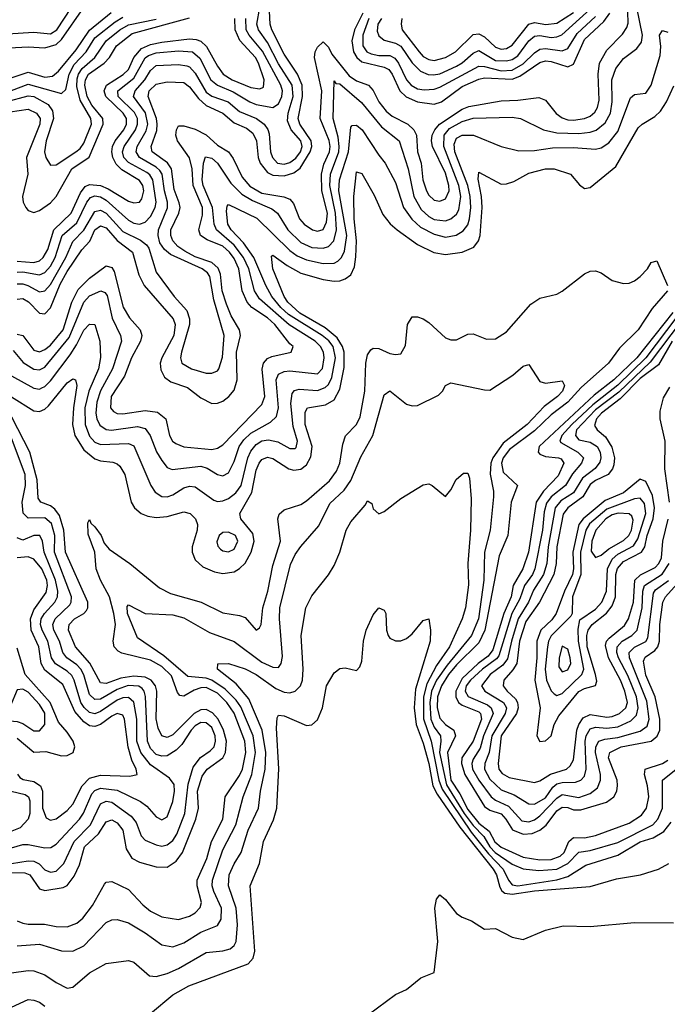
# Model space of a CAD drawing. Header units: inches. Extents: x 501365 to 657855, y 482276 to 547543.
# Tile 652 of 656: x 586939 to 589268, y 520744 to 524286. Entities that reach past the tile are written whole.
import ezdxf

# ---------------------------------------------------------------- set-up
doc = ezdxf.new("R2010")
doc.units = ezdxf.units.IN
doc.header["$MEASUREMENT"] = 0
doc.layers.add('A5582', color=7, linetype='Continuous')

msp = doc.modelspace()

# ---------------------------------------------------------------- linework, layer by layer
at = {"layer": 'A5582', "color": 5}
for points, elevation in [([(586930, 523280.8), (586950, 523283.4), (586970.8, 523270.9), (587010, 523229.7), (587030, 523227.2), (587050, 523249.6), (587085.2, 523334.8), (587110, 523380.3), (587162.5, 523457.5), (587191.4, 523488.6), (587210, 523530.1), (587230, 523544.8), (587250, 523537.1), (587290, 523491.5), (587344.3, 523450), (587367.9, 523367.9), (587386.8, 523330), (587491.4, 523210), (587497.8, 523190), (587492.9, 523150), (587450.4, 523070), (587444.8, 523050), (587446.7, 523026.7), (587459.4, 522999.4), (587482.6, 522982.6), (587542.6, 522962.6), (587590, 522925.2), (587630, 522905.7), (587650, 522906), (587670, 522913.7), (587691.3, 522930), (587710, 522953.2), (587720.7, 522990), (587718.9, 523090), (587732.8, 523150), (587729.3, 523170), (587700, 523220), (587682.5, 523262.5), (587667.8, 523310), (587661, 523370), (587652.5, 523392.5), (587630, 523412.3), (587570, 523433.3), (587532.8, 523452.8), (587507.3, 523470), (587489.5, 523490), (587482.3, 523510), (587482.3, 523530), (587511.1, 523590), (587515.8, 523610), (587513.1, 523626.9), (587495.1, 523675.1), (587485.3, 523750), (587470.8, 523770.8), (587415.5, 523810), (587412, 523830), (587432.1, 523887.9), (587434, 523910), (587431, 523931), (587400.9, 524010), (587405.4, 524030), (587430, 524054.6), (587470, 524062.2), (587530, 524060.1), (587550, 524044.5), (587582, 524002), (587610, 523977.6), (587669.2, 523950), (587710, 523914.7), (587755.3, 523895.3), (587777.6, 523877.6), (587791.2, 523850), (587797.1, 523790), (587803.9, 523770), (587830, 523736.2), (587850, 523726.3), (587890, 523724.5), (587924.6, 523735.4), (587948.1, 523751.9), (587984, 523810), (587989.3, 523830), (587986.8, 523850), (587946.8, 523910), (587940.4, 523930), (587956.6, 524010), (587955.5, 524050), (587938.7, 524090), (587890, 524161.5), (587845.4, 524250), (587840.3, 524270), (587834.4, 524390)], 2320), ([(586930, 523154.9), (586950.2, 523150.2), (586990, 523096.5), (587010, 523091.4), (587030, 523099.2), (587050, 523115.1), (587095.2, 523170), (587126.9, 523270), (587150, 523315.2), (587190, 523356.6), (587250, 523400.2), (587270, 523394.2), (587279.5, 523379.5), (587311.7, 523251.7), (587333.6, 523213.6), (587372.5, 523170), (587378.7, 523150), (587373.3, 523130), (587341.3, 523070), (587316.3, 523003.7), (587268.3, 522930), (587266.1, 522890), (587276.5, 522876.5), (587289.5, 522869.5), (587310, 522867.8), (587390, 522880), (587434.5, 522874.5), (587465.1, 522850), (587478.3, 522790), (587488.6, 522770), (587500.9, 522760.9), (587529.5, 522749.5), (587630, 522739.7), (587650, 522744.3), (587670, 522756.6), (587810, 522901.6), (587820.9, 522930), (587811.3, 523028.7), (587816.1, 523050), (587830, 523066.5), (587846, 523074), (587915.6, 523090), (587923.1, 523110), (587910, 523120.3), (587857.2, 523190), (587830, 523213.2), (587773.4, 523250), (587757.4, 523270), (587739.7, 523310), (587727.2, 523390), (587710, 523427.4), (587693.4, 523450), (587670, 523471.3), (587613.7, 523493.7), (587589.2, 523510), (587583.8, 523530), (587596.8, 523583.2), (587596.3, 523610), (587562.5, 523690), (587559.4, 523750), (587549.4, 523789.4), (587506.1, 523850), (587500.9, 523870), (587503, 523890), (587510, 523904.1), (587530, 523904.1), (587570, 523891.9), (587610, 523871.8), (587650, 523834.8), (587690.5, 523810), (587707.1, 523787.1), (587738.9, 523718.9), (587766.5, 523686.5), (587810, 523662), (587889.1, 523649.1), (587910, 523640.5), (587924.3, 523624.3), (587945.4, 523570), (587962.5, 523550), (587991.7, 523530), (588010, 523525.4), (588030, 523531.6), (588042.5, 523557.5), (588045.6, 523590), (588025.6, 523670), (588024.4, 523730), (588033.4, 523766.6), (588053, 523810), (588055.2, 523830), (588051.6, 523851.6), (588020.2, 523930), (588025.6, 524030), (587999.2, 524150), (588001.8, 524170), (588010, 524187.5), (588030, 524205.8), (588050, 524186.6), (588062.1, 524162.1), (588123.5, 524083.5), (588150, 524066.1), (588192.8, 524050), (588210, 524031), (588230, 523990), (588257.1, 523957.1), (588279, 523939), (588335, 523910), (588356, 523890), (588365.7, 523870), (588369.1, 523810), (588382.9, 523770), (588388.6, 523710), (588401.8, 523670), (588410, 523654.2), (588430, 523636.9), (588450, 523632.9), (588470, 523641.7), (588483.4, 523670), (588482.8, 523690), (588470, 523733.7), (588423.4, 523830), (588419.5, 523850), (588422, 523870), (588431.4, 523890), (588448.7, 523910), (588530, 523963.7), (588553.6, 523973.6), (588670, 523994.3), (588730, 523996.5), (588806.1, 524006.1), (588830, 523996.8), (588868.7, 523948.7), (588890, 523933), (588910, 523925.9), (588930, 523923.9), (588970, 523930.4), (588990, 523938.8), (589006.6, 523953.4), (589016.4, 523970), (589023.1, 523996.9), (589019.3, 524090), (589023.6, 524130), (589050, 524176.5), (589106.6, 524233.4), (589122.3, 524257.7), (589126.8, 524273.2), (589125.1, 524354.9)], 2280), ([(586810, 524180.1), (586970, 524188.7), (587030, 524184.5), (587070, 524196.9), (587090, 524214.2), (587169.9, 524329.9)], 2520), ([(586890.4, 524070.4), (586970, 524096.9), (587030, 524079.4), (587056.8, 524083.2), (587078.8, 524101.2), (587142, 524178), (587190, 524247.9), (587268.6, 524311.4)], 2480), ([(586895, 524235), (586990, 524240.6), (587050, 524235.1), (587072.8, 524250), (587125.1, 524330)], 2540), ([(586916.1, 523096.1), (586952.3, 523052.3), (586990, 523028.2), (587010, 523025.8), (587030, 523035.6), (587116.8, 523143.2), (587170.2, 523270), (587190, 523292.5), (587230.9, 523310.9), (587245.1, 523305.1), (587253.9, 523293.9), (587271.7, 523211.7), (587302, 523150), (587305.5, 523130), (587273.4, 523030), (587230, 522951.3), (587216.6, 522910), (587212.8, 522870), (587216.3, 522850), (587227.3, 522827.3), (587250, 522811.4), (587268.8, 522808.8), (587362.9, 522822.9), (587390, 522815.5), (587408, 522790), (587431.5, 522731.5), (587450, 522700.1), (587470, 522675.1), (587487.4, 522667.4), (587590, 522679.2), (587612.9, 522672.9), (587650, 522650.1), (587670, 522645.2), (587690, 522656.3), (587710, 522696.6), (587728.7, 522750), (587745.2, 522774.8), (587770, 522798.3), (587841.6, 522838.4), (587862.1, 522857.9), (587870.4, 522890), (587861.5, 522990), (587869.5, 523010.5), (587890, 523020.7), (587910, 523022.7), (588010, 523012.5), (588028.4, 523031.6), (588033.7, 523070), (588031.4, 523090), (588021.1, 523110), (588001.7, 523130), (587907.8, 523187.8), (587801.7, 523281.7), (587783.7, 523310), (587762.6, 523390), (587743.7, 523430), (587710, 523474.9), (587646.8, 523530), (587638.2, 523550), (587632.1, 523610), (587598.8, 523690), (587595, 523710), (587599.9, 523770), (587607.7, 523792.3), (587630, 523787.2), (587650, 523770.1), (587698.2, 523698.2), (587738.1, 523658.1), (587775.9, 523635.9), (587846.1, 523606.1), (587866.8, 523590), (587903.2, 523530), (587950, 523484.5), (587990, 523466.4), (588030, 523464.3), (588050, 523470.1), (588069.2, 523490.8), (588078.8, 523530), (588074.6, 523590), (588054.3, 523690), (588057.2, 523730), (588086.6, 523810), (588088.1, 523830), (588083.8, 523863.8), (588065.9, 523930), (588070, 524065.5), (588076.5, 524056.5), (588090, 524055.4), (588168.2, 523988.2), (588240.2, 523900.2), (588303.1, 523850), (588335.6, 523750), (588356.6, 523650), (588382.7, 523602.7), (588410, 523577.8), (588430, 523567.6), (588470, 523562.4), (588490, 523569), (588510, 523586.5), (588518, 523602), (588525.1, 523650), (588518.5, 523690), (588464.1, 523830), (588465.9, 523870), (588485.2, 523894.8), (588530, 523919.5), (588570, 523932), (588710, 523935.6), (588740.3, 523930), (588822, 523890), (588870, 523878.9), (588950, 523876), (588990, 523880.8), (589011.8, 523888.2), (589044.6, 523915.4), (589063, 523950), (589069.5, 523990), (589068.3, 524070), (589082.8, 524110), (589110, 524146.8), (589158, 524182), (589175.2, 524204.8), (589178.6, 524230), (589158.6, 524330)], 2260), ([(586930, 523335.3), (586950, 523336), (586968.7, 523330), (587010, 523307.2), (587030, 523310.1), (587050, 523333.4), (587105.2, 523430), (587130, 523487.5), (587170, 523528.4), (587210, 523596.5), (587230, 523600.3), (587250, 523590.5), (587310, 523524.3), (587373.2, 523493.2), (587395.7, 523475.7), (587403.5, 523463.5), (587430, 523377.1), (587494.4, 523290), (587540.1, 523240.1), (587549.8, 523210), (587549.6, 523190), (587520.5, 523090), (587517.1, 523070), (587522.7, 523050), (587556.5, 523030), (587610, 523014.3), (587630, 523014), (587650, 523023.2), (587654.9, 523030), (587668, 523072), (587674.9, 523150), (587637.8, 523277.8), (587622.4, 523362.4), (587615.1, 523375.1), (587595.5, 523390), (587481.8, 523441.8), (587459.4, 523459.4), (587442.8, 523482.8), (587437.3, 523510), (587438.6, 523530), (587471.3, 523608.7), (587471.2, 523630), (587459.7, 523670), (587451.1, 523730), (587443.1, 523743.1), (587430, 523755.8), (587369.9, 523790), (587357.9, 523810), (587361.8, 523830), (587394, 523886), (587400.1, 523910), (587391.3, 523951.3), (587347.9, 524010), (587354.5, 524030), (587388.9, 524070), (587410, 524103.7), (587430, 524121.7), (587510, 524124.5), (587540, 524120), (587550, 524116), (587570, 524093.3), (587610, 524024.7), (587630, 524011), (587689.2, 523990), (587730, 523955.2), (587790.6, 523930.6), (587818.5, 523910), (587831.4, 523891.4), (587835.8, 523875.8), (587841.6, 523810), (587847.8, 523790), (587866.8, 523770), (587890, 523766.2), (587910, 523772.5), (587931.9, 523788.1), (587949.3, 523810), (587954.9, 523830), (587950.4, 523850), (587915.6, 523890), (587902.4, 523922.4), (587905.1, 523950), (587922, 524010), (587919.1, 524050), (587870, 524126.9), (587830, 524204.1), (587797.6, 524250), (587792, 524270), (587803, 524330)], 2340), ([(588172.9, 524310), (588143.4, 524250), (588133, 524210), (588139.5, 524170), (588151.3, 524150), (588170, 524134.1), (588250, 524114.9), (588266.2, 524106.2), (588278.1, 524090), (588306.1, 524030), (588329, 524009), (588370, 523990.4), (588430, 523982), (588455.6, 523990), (588530, 524045.7), (588590, 524071.6), (588610, 524076.7), (588710, 524072.2), (588737.5, 524082.5), (588810, 524131.5), (588830, 524137.7), (588850, 524135.7), (588910, 524116.2), (588930, 524126.2), (588970, 524214.3), (589040.1, 524279.9), (589061.1, 524310)], 2320), ([(588240.6, 524290), (588227.4, 524270), (588224.8, 524244.8), (588230, 524227.4), (588250, 524212.2), (588290, 524201.2), (588310, 524190.3), (588350.5, 524130.5), (588380.4, 524100.4), (588408.3, 524088.3), (588427.1, 524087), (588450, 524091), (588510, 524119.2), (588530, 524130.6), (588570, 524166.1), (588590, 524175.7), (588650, 524139.3), (588690, 524137.4), (588710, 524143), (588730, 524156), (588770, 524210.4), (588790, 524226.8), (588810, 524228.6), (588850, 524222.4), (588870, 524224.1), (588888.5, 524231.5), (588990, 524324.1)], 2360), ([(588312.7, 524290), (588310.3, 524270), (588314.5, 524250), (588375, 524170), (588390, 524154.1), (588410, 524143.1), (588430, 524139.6), (588470, 524149.5), (588505.9, 524170), (588570, 524232.6), (588590, 524234.7), (588610, 524224.7), (588650, 524186.7), (588670, 524179.7), (588690, 524182.2), (588710, 524194.4), (588770, 524269.8), (588790, 524276.1), (588831.3, 524268.7), (588870, 524273.3), (588930, 524311.4)], 2380), ([(586890, 523990.9), (586970, 524012.4), (586990, 524009.1), (587041.2, 523981.2), (587057.8, 523957.8), (587061.1, 523930), (587034.5, 523850), (587028.7, 523810), (587032.7, 523790), (587050, 523762.2), (587070, 523764.4), (587140.8, 523810), (587157, 523823), (587170, 523841.4), (587197.6, 523910), (587195.1, 523930), (587156.3, 523996.3), (587145.2, 524045.2), (587146.3, 524073.7), (587150.5, 524090), (587163.4, 524110), (587209, 524150), (587250.2, 524210), (587299.9, 524250), (587330, 524267.4), (587430, 524287.8)], 2440), ([(586905.4, 523954.6), (586970, 523964.6), (587000.3, 523950), (587012.4, 523930), (587011.8, 523910), (586963.4, 523790), (586968.8, 523730), (586948.9, 523650), (586951.2, 523630), (586961.1, 523610), (586970, 523599), (586990, 523592.4), (587010, 523599.5), (587050, 523627), (587070.2, 523650), (587126.4, 523750), (587189.1, 523790.9), (587239.1, 523910), (587238.4, 523930), (587198.9, 523978.9), (587182.2, 524010), (587173.5, 524050), (587175.4, 524070), (587186.4, 524090), (587243.2, 524130), (587262.1, 524150), (587287.8, 524192.2), (587343.4, 524236.6), (587550, 524293.1)], 2420), ([(586910, 524031.5), (586970, 524054.5), (587090, 524020.1), (587105.3, 524034.7), (587117.4, 524090), (587135.6, 524124.4), (587178.2, 524170), (587210, 524220.7), (587282.2, 524277.8), (587310, 524295.4)], 2460), ([(586930, 523377.6), (586950, 523378.3), (587010, 523367.9), (587030, 523376.7), (587050, 523399.8), (587067.3, 523430), (587092.5, 523510), (587144.4, 523555.6), (587180.4, 523630), (587194.2, 523645.8), (587210, 523651.9), (587230, 523648.7), (587250, 523637.2), (587330, 523565.2), (587350, 523553.7), (587370, 523550.1), (587390, 523557.2), (587410, 523578.1), (587425.9, 523610), (587429.5, 523630), (587418.2, 523710), (587407.7, 523727.7), (587396.6, 523736.6), (587330, 523771.6), (587313.2, 523790), (587308.9, 523810), (587314.6, 523830), (587356, 523890), (587363.1, 523910), (587363, 523930), (587352.4, 523952.4), (587293.9, 524010), (587292.3, 524030), (587350, 524075.6), (587390, 524148.8), (587402.4, 524157.6), (587430, 524167.3), (587510, 524173.8), (587560.8, 524170), (587587.3, 524147.3), (587626.8, 524070), (587649.9, 524049.9), (587707, 524027), (587766.6, 523990), (587790, 523980.9), (587849.9, 523970.1), (587870, 523983.1), (587882.3, 524010), (587883.7, 524030), (587878.7, 524050), (587812.5, 524172.5), (587763.8, 524230), (587753.1, 524250), (587752, 524290)], 2360), ([(586930, 523417.3), (586990, 523412.3), (587010, 523418.5), (587023.7, 523430), (587040.6, 523459.4), (587061.6, 523530), (587124, 523590), (587157.4, 523662.6), (587174.6, 523685.5), (587190, 523693.1), (587230, 523689.2), (587257.4, 523677.4), (587330, 523633.2), (587350, 523627), (587370, 523629.2), (587379, 523641), (587386.2, 523670), (587381.5, 523690), (587370, 523707.3), (587306.2, 523746.2), (587286.1, 523766.1), (587273.8, 523790), (587270.3, 523810), (587273, 523830), (587282.5, 523850), (587314.2, 523890), (587323.8, 523910), (587323.4, 523930), (587311.1, 523950), (587249.3, 524009.3), (587243, 524030), (587251.1, 524050), (587311.5, 524088.5), (587330, 524106.2), (587349.7, 524150.3), (587377.8, 524182.2), (587410, 524197.2), (587450, 524205.2), (587550, 524216.8), (587574.1, 524214.1), (587590, 524208.2), (587611.2, 524190), (587650, 524118.3), (587670.9, 524090), (587702.8, 524070), (587770, 524041.9), (587803.2, 524036.8), (587816.2, 524043.8), (587818.6, 524070), (587798, 524130), (587787, 524150), (587730.7, 524210.7), (587714.5, 524250), (587712.8, 524290)], 2380), ([(588194.6, 524290), (588172.5, 524230), (588172.5, 524192.5), (588187.8, 524170), (588203.2, 524163.2), (588230, 524157.5), (588270, 524157.3), (588287.9, 524147.9), (588301.1, 524130), (588329.7, 524069.7), (588346.9, 524050), (588370, 524037), (588393.3, 524033.3), (588430, 524036.1), (588450, 524043), (588590, 524119.3), (588610, 524118), (588670, 524101.5), (588710, 524104.7), (588750, 524127.4), (588790, 524166.7), (588810, 524180), (588830, 524182.1), (588890, 524174.2), (588910, 524182.6), (588943.2, 524236.8), (589010, 524297.5)], 2340), ([(586910, 523004.8), (586990, 522960.4), (587010, 522956.9), (587019, 522961), (587030, 522966.1), (587050, 522986.9), (587120.3, 523079.7), (587144, 523116), (587170, 523169.1), (587190, 523191.2), (587210, 523189.3), (587227.9, 523130), (587230.1, 523070.1), (587222.2, 523030), (587187.6, 522950), (587173.9, 522890), (587174.4, 522830), (587190, 522787.3), (587210, 522766.6), (587230, 522757.2), (587330, 522761.2), (587350, 522752.7), (587410.4, 522610.4), (587426.7, 522586.7), (587450, 522571.2), (587470, 522569.3), (587490, 522576.6), (587530, 522601.6), (587550, 522608.3), (587570, 522605.3), (587636.9, 522556.9), (587650, 522553), (587670, 522555), (587690, 522563.2), (587716.3, 522583.7), (587736, 522610), (587759.7, 522710), (587770, 522733.8), (587790, 522757.8), (587810, 522770.5), (587834.4, 522774.4), (587867.6, 522767.6), (587910, 522743.3), (587930, 522743), (587933.2, 522746.8), (587937.7, 522770), (587922.1, 522822.1), (587914.2, 522905.8), (587918.6, 522941.4), (587927.5, 522952.5), (587943.7, 522956.3), (588010, 522951.4), (588037.8, 522962.2), (588050, 522974.1), (588061.6, 522998.4), (588075.1, 523070), (588066.4, 523110), (588050.7, 523130.7), (588027.2, 523150), (587905.3, 523225.3), (587878.4, 523250), (587845.9, 523290), (587823.9, 523330), (587781.3, 523430), (587743.6, 523483.6), (587700.2, 523530), (587687.6, 523550), (587682.8, 523597.2), (587684.9, 523615.1), (587690, 523620.7), (587791.9, 523571.9), (587910, 523456), (587936.9, 523436.9), (587970, 523422.5), (588030, 523408.9), (588070, 523409.7), (588083.1, 523416.9), (588095.9, 523430), (588106.7, 523453.3), (588115.3, 523510), (588087.1, 523670), (588089.6, 523710), (588121.7, 523810), (588130, 523899.1), (588134.7, 523905.3), (588150, 523906.4), (588170.1, 523890), (588230, 523798.6), (588253.7, 523770), (588290, 523700.6), (588319.6, 523610), (588348.9, 523568.9), (588380.1, 523540.1), (588430, 523514.3), (588470, 523503.6), (588509, 523511), (588533.7, 523526.3), (588550, 523548.4), (588557.1, 523570), (588561.6, 523610), (588559.1, 523650), (588550.1, 523690), (588503.5, 523810), (588501.3, 523838.7), (588510, 523859.5), (588530, 523870.6), (588571, 523871), (588670, 523830.1), (588734.3, 523814.3), (588790, 523815.1), (588855.3, 523824.7), (588930, 523825.6), (589010, 523819.7), (589030, 523824.4), (589057.1, 523842.9), (589090, 523884), (589135.3, 524004.7), (589150, 524016.6), (589190, 524022.2), (589209.4, 524050.6), (589242.3, 524157.7), (589244.7, 524190), (589239.2, 524230), (589250, 524247.2), (589270, 524240.9)], 2240), ([(586910, 522928.9), (586990, 522878.4), (587010, 522876.5), (587030, 522885), (587043.1, 522896.9), (587110, 522979.3), (587130, 522993.5), (587140.4, 522990), (587144.4, 522970), (587132.2, 522890), (587129.3, 522830), (587137.7, 522790), (587170, 522738.5), (587210, 522706.2), (587230, 522698.6), (587273.7, 522693.7), (587290, 522688.1), (587299.3, 522679.3), (587316.9, 522650), (587339.6, 522550), (587352.1, 522530), (587376.3, 522510), (587399.8, 522499.8), (587430, 522495.3), (587470, 522499.1), (587530, 522515.8), (587552.6, 522510), (587571.3, 522490), (587578, 522470), (587576.8, 522450), (587559.6, 522390), (587559, 522370), (587570, 522342.3), (587597.7, 522317.7), (587639.2, 522299.2), (587670, 522293.3), (587710, 522299.6), (587730, 522311.1), (587750, 522330.5), (587771, 522370), (587782.8, 522410), (587777.5, 522437.5), (587733.9, 522490), (587730.3, 522510), (587774.5, 522585.5), (587790, 522665.2), (587800.1, 522690), (587810, 522703.7), (587830, 522711.8), (587850, 522707), (587907.3, 522670), (587925.4, 522665.4), (587950, 522668.5), (587970, 522684.1), (587986.2, 522713.8), (587991.3, 522750), (587966, 522830), (587965.4, 522874.6), (587974.2, 522890), (588039.3, 522900.7), (588070, 522918.7), (588090, 522956.8), (588105.4, 523034.6), (588106, 523090), (588100.5, 523110), (588081.1, 523141.1), (588037.4, 523177.4), (587946.4, 523230), (587903, 523270), (587890.6, 523290), (587849.1, 523390), (587845, 523435), (587850, 523439.1), (587901.4, 523401.4), (587950, 523373.5), (588030, 523350.7), (588070, 523344.9), (588090, 523346.7), (588110, 523353.3), (588130, 523368.6), (588143.3, 523396.7), (588147.4, 523432.6), (588150.1, 523490), (588141.5, 523570), (588140.8, 523650), (588150, 523739), (588170, 523733.2), (588214.3, 523654.3), (588245.3, 523585.3), (588271.5, 523551.5), (588296.6, 523530), (588370, 523476.8), (588427.9, 523447.9), (588470, 523441.1), (588529.9, 523450.1), (588571.8, 523468.2), (588588.7, 523490), (588595.2, 523510), (588601.7, 523610), (588599.4, 523650), (588587.5, 523712.5), (588590, 523737.6), (588670, 523694.8), (588690, 523695), (588716.2, 523703.8), (588770, 523734.4), (588830, 523749.5), (588861, 523750), (588919.5, 523730), (588952.1, 523692.1), (588970, 523678.9), (588990, 523682.4), (589082.5, 523757.5), (589163.2, 523896.8), (589176.8, 523910), (589222.5, 523937.5), (589243.1, 523956.9), (589265.2, 523990), (589291.5, 524048.5)], 2220), ([(586930, 521044.2), (586950, 521035.2), (586970, 521032.5), (587027.9, 521032.1), (587070, 521023.5), (587110, 521022.7), (587144.7, 521035.3), (587166.2, 521053.8), (587200.6, 521099.4), (587243.7, 521176.3), (587250, 521183.7), (587270, 521185.2), (587330, 521156.6), (587381.5, 521101.5), (587410, 521079), (587450, 521058.9), (587510, 521048.7), (587550, 521060.5), (587570, 521072.7), (587588.5, 521091.5), (587592.9, 521110), (587577.8, 521170), (587577.9, 521190), (587612.1, 521267.8), (587629, 521330), (587670.2, 521409.8), (587678.6, 521490), (587730, 521566.5), (587739.9, 521590), (587752, 521650), (587749.1, 521690), (587711, 521791), (587684, 521830), (587650, 521863.1), (587610, 521883.2), (587590, 521882.2), (587566.1, 521873.9), (587530, 521851.9), (587514.9, 521854.9), (587506.1, 521866.1), (587485.2, 521925.2), (587450, 521959.3), (587410, 521982.1), (587306.7, 522006.7), (587293.7, 522013.7), (587279.3, 522030), (587274.8, 522050), (587283.9, 522110), (587278, 522150), (587262.5, 522210), (587230, 522269.5), (587213.7, 522310), (587209.9, 522370), (587185, 522435), (587184.1, 522475.9), (587190, 522487.7), (587194.7, 522474.7), (587210, 522462), (587232.2, 522430), (587243.1, 522403.1), (587261.5, 522381.5), (587335.6, 522330), (587441.6, 522241.6), (587481.4, 522221.4), (587592.1, 522190), (587670, 522152.7), (587730, 522142.9), (587750, 522135.3), (587790, 522090.3), (587801.7, 522098.3), (587806.9, 522110), (587813.4, 522170), (587831.1, 522230), (587850, 522322.6), (587876.8, 522410), (587867.8, 522490), (587872.5, 522507.5), (587890, 522523.2), (587950, 522542.4), (587970, 522554.6), (588052.6, 522627.4), (588078.3, 522661.7), (588089.9, 522690), (588101.5, 522758.5), (588111.3, 522788.7), (588150, 522830.1), (588163.1, 522856.9), (588180.4, 522950), (588183.5, 523050), (588190, 523080.3), (588201.4, 523098.6), (588210, 523104.4), (588230, 523102.7), (588270, 523085.2), (588290, 523081.2), (588310, 523083.6), (588325.9, 523114.1), (588333.8, 523190), (588350, 523217.3), (588370, 523217.2), (588390, 523209.3), (588410, 523196.5), (588470, 523141.8), (588490, 523133.8), (588510, 523134.6), (588550, 523154.6), (588570, 523156), (588617.2, 523137.2), (588650, 523138), (588690, 523162.9), (588777.4, 523262.6), (588810, 523284.2), (588870, 523299), (588890, 523309.2), (588970, 523372.2), (588990, 523381.6), (589010, 523383), (589030, 523375.5), (589070, 523348.2), (589110, 523337.1), (589130, 523337.6), (589150, 523346), (589170, 523361.5), (589196.9, 523390), (589210, 523413), (589230, 523418), (589268, 523330)], 2180), ([(589268.4, 523310), (589212.9, 523247.1), (589163.5, 523170), (589095.5, 523104.5), (589055.9, 523050), (588957.7, 522962.3), (588910, 522909.8), (588850, 522864.8), (588790, 522806.7), (588700.6, 522739.4), (588677.3, 522710), (588671.3, 522690), (588677.6, 522657.6), (588729.1, 522610), (588706.5, 522550), (588694.9, 522430), (588663.3, 522356.7), (588611.3, 522090), (588590, 522043.7), (588510, 521964.7), (588481.4, 521930), (588456.3, 521890), (588441.4, 521850), (588440.3, 521810), (588450, 521773.6), (588470, 521750.1), (588499.7, 521730), (588506.2, 521710), (588477.1, 521650), (588489.7, 521550), (588521.3, 521501.3), (588550, 521444.9), (588590, 521395.8), (588627.1, 521367.1), (588647.9, 521327.9), (588670, 521308.8), (588750, 521273.4), (588810, 521263.4), (588850, 521264.9), (588882.8, 521277.2), (588896.4, 521290), (588913.9, 521330), (588930, 521344.4), (588970, 521342.5), (589010, 521350.5), (589130, 521395.5), (589175.5, 521424.5), (589192.7, 521450), (589201.5, 521490), (589196.9, 521530), (589185.5, 521570), (589188.2, 521590), (589250, 521610.5), (589270, 521621.6)], 2180), ([(589287.3, 523232.7), (589158.7, 523070), (589075, 522990), (589004.9, 522935.1), (588807.2, 522750), (588802.9, 522730), (588810, 522722.9), (588830, 522714.5), (588876.9, 522710), (588886.1, 522706.1), (588895.7, 522690), (588875.4, 522644.6), (588822.3, 522590), (588796.6, 522550), (588769.2, 522370), (588747.9, 522310), (588713.3, 522250), (588706.4, 522210), (588679.6, 522150), (588640.8, 522019.2), (588623.2, 521996.8), (588587.9, 521970), (588530, 521915.4), (588507.8, 521870), (588506.9, 521850), (588516.8, 521830), (588530, 521820.3), (588590, 521795.7), (588596.3, 521790), (588599.9, 521770), (588569.5, 521690), (588529, 521630), (588528, 521610), (588540.1, 521570), (588610, 521455.5), (588630, 521442.6), (588670, 521428.8), (588687.5, 521410), (588711.4, 521371.4), (588750, 521356), (588782.1, 521357.9), (588810, 521370.6), (588831.7, 521388.3), (588870, 521440.2), (588890, 521452.5), (588910, 521451.4), (588930, 521443.2), (588956.8, 521443.2), (589048.6, 521471.4), (589075.8, 521490), (589085.8, 521510), (589089, 521531), (589086.9, 521550), (589056.8, 521630), (589061, 521650), (589102, 521670), (589210, 521690.6), (589231.7, 521708.3), (589240.9, 521730), (589241.3, 521770), (589224.4, 521850), (589190, 521927.9), (589182.1, 521977.9), (589187.7, 521992.3), (589223.4, 522016.6), (589234.1, 522030), (589240.1, 522050), (589241.3, 522110), (589251.1, 522190), (589261.3, 522210), (589303.1, 522256.9)], 2220), ([(589302.5, 523217.5), (589191, 523069), (589090, 522970.6), (588999.4, 522900.6), (588924.2, 522830), (588889.1, 522790), (588881.8, 522770), (588885.4, 522765.4), (588946.4, 522730), (588966.9, 522710), (588959.4, 522690), (588927.4, 522652.6), (588901.5, 522610), (588850, 522570), (588833.9, 522546.1), (588824.6, 522515.4), (588818.4, 522450), (588792, 522310), (588783.3, 522290), (588754.2, 522250), (588737.8, 522202.2), (588709, 522150), (588662.1, 521997.9), (588653.6, 521986.4), (588603.3, 521950), (588560.1, 521910), (588544.9, 521890), (588541.3, 521870), (588551.2, 521851.2), (588620.8, 521820.8), (588635, 521810), (588641.4, 521790), (588606.5, 521710), (588595.3, 521664.7), (588570, 521626.1), (588564.7, 521610), (588566.9, 521590), (588589.5, 521550), (588634.4, 521490), (588650, 521478.2), (588696.6, 521456.6), (588744.1, 521404.1), (588770, 521399.7), (588790, 521407.4), (588810, 521422.1), (588870, 521485.5), (588890, 521498), (588950, 521487.9), (588990, 521501.9), (589017.3, 521522.7), (589027.9, 521550), (589027.4, 521570), (589009.8, 521650.2), (589010.7, 521670), (589022, 521690), (589042.6, 521697.4), (589090, 521703.1), (589170, 521726.7), (589195.5, 521744.5), (589202.2, 521770), (589194.6, 521834.6), (589131.8, 521990), (589130.3, 522010), (589150, 522028.8), (589190, 522048.9), (589198.1, 522061.9), (589217.6, 522222.4), (589225.4, 522234.6), (589271.7, 522268.3)], 2240), ([(589318.1, 523201.9), (589206.4, 523053.6), (589093.8, 522946.2), (589010, 522883), (588941.4, 522810), (588938, 522790), (588950, 522774.9), (588990, 522766.3), (589016.1, 522750), (589025.9, 522730), (589028.7, 522710), (589025.5, 522694.5), (589008.6, 522671.4), (588962.9, 522637.1), (588930, 522584.4), (588885.5, 522554.5), (588865, 522530), (588839.5, 522390), (588835, 522330), (588823.1, 522290), (588786.6, 522233.4), (588768.5, 522190), (588731.3, 522130), (588707.1, 522050), (588693.7, 521986.3), (588676.4, 521963.6), (588630.7, 521930), (588599.6, 521890), (588611.7, 521870), (588679, 521830), (588690, 521810), (588684.7, 521790), (588637.3, 521710), (588627.5, 521650), (588611.2, 521610), (588610.5, 521590), (588630, 521553.9), (588670, 521515.3), (588717.4, 521497.4), (588770, 521464.9), (588790, 521464.4), (588830, 521487), (588855.6, 521524.4), (588870, 521536.9), (588890, 521542.1), (588937.5, 521542.5), (588956.7, 521550), (588970, 521564.5), (588976.2, 521590), (588972.8, 521690), (588976.2, 521710), (588990, 521734.8), (589010, 521740.4), (589050, 521736.9), (589090, 521742.5), (589136.8, 521763.2), (589156.6, 521783.4), (589163.3, 521810), (589157.5, 521850), (589126.2, 521926.2), (589091.9, 521990), (589085.7, 522010), (589087.5, 522030), (589104.9, 522050), (589140.3, 522070), (589159, 522090), (589176.8, 522170), (589180, 522230), (589185.8, 522250), (589249, 522291), (589274.8, 522330)], 2260), ([(589285.2, 523130), (589235.9, 523044.1), (589170, 522995.5), (589097.7, 522922.3), (589030.7, 522870), (589013.2, 522850), (589006.1, 522826.1), (589015.7, 522810), (589045.2, 522785.2), (589068.7, 522748.7), (589077.7, 522710), (589075.1, 522684.9), (589070.4, 522669.6), (589055.4, 522650), (589010, 522628.6), (588990, 522613.6), (588963.6, 522570), (588910.4, 522529.6), (588893.5, 522506.5), (588870.8, 522390), (588868.7, 522330), (588860.1, 522290), (588808, 522190), (588758.9, 522121.1), (588736.2, 522050), (588726.6, 521970), (588712.8, 521947.2), (588679.4, 521910), (588677.1, 521890), (588691.5, 521870), (588722.3, 521842.3), (588729.2, 521830), (588731.4, 521810), (588725.5, 521790), (588670.6, 521710), (588659.2, 521610), (588661.7, 521590), (588673.6, 521573.6), (588699.6, 521559.6), (588790, 521542.1), (588810, 521547.8), (588848, 521572), (588905.6, 521590), (588918.4, 521601.6), (588930, 521623.5), (588942.3, 521730), (588949.1, 521750.9), (588965.4, 521774.6), (588990, 521786.8), (589050, 521776.8), (589070, 521779.6), (589095.9, 521790), (589118.4, 521810), (589124.3, 521830), (589115.3, 521870), (589099, 521910), (589055.8, 521990), (589045.4, 522034.6), (589049.3, 522050), (589058.7, 522061.3), (589114, 522106), (589128.6, 522130), (589145.6, 522190), (589150.9, 522270), (589171, 522289), (589224.4, 522315.6), (589237.8, 522330), (589247.4, 522350), (589251.6, 522410), (589270.7, 522489.3)], 2280), ([(586930, 520953.6), (587010, 520960.5), (587090, 520936.4), (587130, 520935.5), (587170, 520953.7), (587250, 521038.3), (587270, 521047.2), (587290, 521048.7), (587330, 521036.8), (587390, 521001.3), (587450, 520957.2), (587490, 520951.1), (587530, 520964.4), (587590, 521003.3), (587650, 521026.8), (587663.1, 521050), (587664.9, 521090), (587636.9, 521150), (587631.2, 521170), (587632.8, 521190), (587670, 521300.1), (587716.1, 521390), (587743, 521490), (587774, 521570), (587786.8, 521650), (587778.6, 521710), (587734.4, 521814.4), (587717.9, 521837.9), (587677.8, 521877.8), (587630, 521910.3), (587610, 521916.6), (587543.5, 521923.5), (587457.8, 521997.8), (587362.7, 522062.7), (587326.5, 522150), (587325.6, 522174.4), (587330, 522180.7), (587390, 522150.1), (587490, 522144.9), (587530, 522134.4), (587621.7, 522081.7), (587710, 522049.6), (587810, 521975.2), (587850, 521956.1), (587870, 521954.9), (587879.8, 521970), (587884.6, 521995.4), (587873.7, 522130), (587874.9, 522170), (587913.4, 522326.6), (587930, 522362.3), (587950, 522390.2), (588014.6, 522465.4), (588054, 522546), (588106.3, 522593.7), (588130, 522628.7), (588166.1, 522713.9), (588209.4, 522790.6), (588250, 522936.4), (588270, 522951), (588330, 522903), (588350, 522896.3), (588370, 522898.5), (588444.7, 522935.3), (588459.6, 522950), (588469.8, 522970.2), (588490, 522979.7), (588610, 522954.3), (588630, 522953.7), (588712.5, 523007.5), (588750, 523039.6), (588770, 523046), (588810, 522984), (588830, 522978.4), (588890, 522987), (588898.5, 522970), (588890.5, 522950), (588872.7, 522930), (588825.1, 522894.9), (588763.7, 522830), (588677.1, 522762.9), (588640.6, 522710), (588633.8, 522690), (588630.5, 522650.5), (588642.9, 522590), (588642.5, 522570), (588630.8, 522450), (588610.9, 522370), (588607.9, 522270), (588588.6, 522130), (588564, 522070), (588475.8, 521964.2), (588438.1, 521910), (588419.6, 521870), (588413.4, 521830), (588417.7, 521770), (588430, 521740.7), (588451.9, 521710), (588454, 521690), (588448.5, 521650), (588473.9, 521533.9), (588537.4, 521430), (588570, 521386.8), (588607.8, 521347.8), (588629.9, 521309.9), (588648.9, 521290), (588710, 521248.5), (588750, 521231.4), (588805.6, 521225.6), (588870, 521230.4), (588909.7, 521250.3), (588950, 521291), (588990, 521297.6), (589090, 521325.5), (589215.4, 521390), (589233.5, 521410), (589251, 521450), (589250.3, 521550), (589305.2, 521594.8)], 2160), ([(589275.8, 522550), (589258.7, 522670), (589260.6, 522770), (589241.7, 522850), (589242.1, 522877.9), (589254.3, 522925.7), (589276.3, 522963.7)], 2280), ([(586810, 521218.1), (586957.3, 521217.3), (586975.4, 521210), (587010, 521159), (587030, 521153.5), (587095.5, 521164.5), (587110, 521171.5), (587134.7, 521205.3), (587154.1, 521245.9), (587172.2, 521310), (587222.7, 521357.3), (587250, 521400.1), (587270, 521407.8), (587290, 521397), (587309.8, 521370), (587322.6, 521302.6), (587342, 521270), (587370, 521255), (587430, 521238.1), (587470, 521237), (587501.4, 521258.6), (587524.4, 521290), (587573.1, 521410), (587582.1, 521450), (587578.5, 521510), (587595.9, 521564.1), (587613.6, 521590), (587669.3, 521630), (587679.7, 521650), (587683, 521690), (587672.1, 521730), (587653.1, 521770), (587632.3, 521792.3), (587610, 521803.9), (587590, 521803.4), (587566.4, 521790), (587490, 521713.8), (587470, 521703.3), (587450, 521709.3), (587437.7, 521737.7), (587430.5, 521770.5), (587432.2, 521870), (587427.6, 521890), (587412.4, 521910), (587390, 521920.9), (587350, 521924.3), (587302.8, 521917.2), (587250, 521898.3), (587230, 521899.9), (587191.1, 521971.1), (587140.1, 522030), (587115.2, 522090), (587117.4, 522110), (587136.4, 522130), (587169.4, 522150), (587179, 522161), (587184.8, 522170), (587183.9, 522190), (587103.9, 522370), (587097.6, 522450), (587081.9, 522501.9), (587065.5, 522525.5), (587050, 522536.9), (587015.7, 522550), (587005.2, 522565.2), (587002.6, 522630), (586975.7, 522730), (586890, 522898.5)], 2220), ([(586910, 521250), (586970, 521260.5), (586990, 521259), (587009.6, 521249.6), (587030, 521227), (587050, 521219.3), (587070, 521223), (587098.5, 521250), (587135.3, 521330), (587193.6, 521390), (587230, 521464.7), (587250, 521474.3), (587270.5, 521470.5), (587340.6, 521420.6), (587357.6, 521397.6), (587376.4, 521350), (587390, 521334.1), (587430, 521317.1), (587450, 521313.3), (587470, 521317.5), (587490, 521333.5), (587504.1, 521355.9), (587533.3, 521430), (587544.6, 521535.4), (587563, 521597), (587588.8, 521631.2), (587624.7, 521655.3), (587638.2, 521670), (587643.8, 521690), (587641.7, 521710), (587630, 521739.7), (587610, 521756.9), (587590, 521757.5), (587570, 521745.7), (587555.4, 521730), (587521.7, 521678.3), (587501.8, 521658.2), (587470, 521638.2), (587450, 521636.2), (587430, 521642.7), (587410, 521663.7), (587398.9, 521690), (587391.5, 521851.5), (587387.2, 521870), (587379.4, 521879.4), (587367.9, 521887.9), (587329.6, 521890.4), (587290, 521876.7), (587230, 521841.5), (587210, 521840.5), (587190, 521858.1), (587169.4, 521929.4), (587158.9, 521950), (587145.1, 521965.1), (587108.7, 521990), (587094.6, 522010), (587082.8, 522050), (587062.4, 522090), (587058.9, 522110), (587067.2, 522130), (587119, 522181), (587124.7, 522190), (587126, 522210), (587064.2, 522370), (587065.7, 522430), (587053.8, 522473.8), (587030, 522494), (586970, 522492.5), (586951.2, 522511.2), (586948.4, 522550), (586960.5, 522610), (586959, 522650), (586905.9, 522790)], 2240), ([(586910, 520857.1), (586970, 520865.6), (586990, 520863.8), (587030, 520849.5), (587070, 520822), (587110, 520801.8), (587130, 520805.8), (587190, 520857.6), (587250, 520891), (587330, 520901.5), (587350, 520895.6), (587406.6, 520846.6), (587430, 520844.4), (587470, 520854.8), (587510, 520872.1), (587610, 520929.6), (587670, 520936.5), (587696.1, 520943.9), (587710, 520955), (587717.4, 520970), (587722.2, 521030), (587717.7, 521090), (587690.6, 521170), (587693, 521210), (587710, 521249.4), (587735.7, 521290), (587761.2, 521370), (587797.8, 521450), (587804.7, 521510), (587822.4, 521590), (587824.5, 521650), (587811.5, 521730), (587763.1, 521843.1), (587717.1, 521897.1), (587650.8, 521950), (587651.5, 521968.5), (587690.6, 521969.4), (587750, 521950.6), (587790, 521930), (587859.8, 521879.8), (587890, 521866.4), (587910, 521864.8), (587930, 521870.1), (587949.4, 521890), (587955.6, 521910), (587958.9, 521950), (587951.1, 522070), (587968.5, 522170), (587990, 522212.7), (588050, 522289.1), (588070, 522322.7), (588090.4, 522370), (588113.3, 522450), (588130, 522479.7), (588180.9, 522539.1), (588190, 522555.5), (588205.2, 522545.2), (588210, 522526), (588230, 522508.2), (588250, 522517.1), (588310, 522563.7), (588390, 522612.2), (588410, 522615.8), (588422.8, 522610), (588470, 522570.8), (588490, 522594.9), (588508.5, 522631.5), (588535.1, 522655.1), (588550, 522654.9), (588556.5, 522636.5), (588562.8, 522562.8), (588560.7, 522450), (588550.1, 522330), (588553.4, 522253.4), (588542, 522170), (588530.1, 522130), (588484.6, 522030), (588437.5, 521962.5), (588402.7, 521897.3), (588390.8, 521850), (588391.2, 521771.1), (588418.7, 521690), (588445.9, 521550), (588458.2, 521518.2), (588563.1, 521363.1), (588624.6, 521284.6), (588677.7, 521230), (588696.4, 521190), (588710, 521173.7), (588730.1, 521170.1), (588870, 521192.2), (588910, 521203.1), (588975.1, 521244.9), (589090, 521280.9), (589170, 521327.8), (589216.9, 521343.1), (589254.7, 521365.3), (589281.3, 521398.7)], 2140), ([(586910, 521307.2), (586950, 521318.4), (586970, 521319), (587030, 521306.9), (587051.6, 521308.4), (587070, 521320.3), (587154, 521410), (587168.9, 521431.1), (587199.2, 521500.8), (587210, 521513.3), (587230, 521521.6), (587290, 521513.8), (587373.7, 521473.8), (587396.7, 521456.7), (587430, 521418.2), (587450, 521407.8), (587470, 521418.6), (587490, 521473.1), (587496.1, 521510), (587494.3, 521534.3), (587477.9, 521557.9), (587410, 521605.8), (587375, 521650), (587360.7, 521690), (587360.2, 521770), (587350, 521830.9), (587330, 521847.4), (587310, 521846), (587290, 521837.5), (587230, 521797.3), (587210, 521789.2), (587190, 521793.7), (587171, 521811), (587159.1, 521830), (587135.1, 521910), (587126.3, 521926.3), (587110, 521942.7), (587068.4, 521968.4), (587053.4, 521990), (587040.7, 522050), (587019.8, 522090), (587014.5, 522110), (587017.1, 522130), (587028.2, 522150), (587065.6, 522190), (587074.8, 522210), (587076.4, 522230), (587068.4, 522270), (587027, 522370), (587021, 522410), (587011.3, 522430), (586990, 522430.7), (586950, 522413.3), (586930, 522422.3)], 2260), ([(586931.3, 521571.3), (586939.9, 521559.9), (586952.3, 521552.3), (586990, 521545.4), (587013.6, 521530), (587021.2, 521510), (587021.6, 521450), (587034.7, 521414.7), (587050, 521406), (587070, 521411.6), (587110, 521440.8), (587130, 521463.3), (587163.7, 521530), (587190, 521557.5), (587230, 521568.6), (587335.4, 521564.6), (587361.1, 521570), (587358.2, 521590), (587342.4, 521622.4), (587328.8, 521668.8), (587315.9, 521770), (587310, 521783.6), (587290, 521790.2), (587270, 521780.9), (587230, 521750.9), (587210, 521743.1), (587190, 521745.9), (587170, 521760.1), (587137.4, 521797.4), (587094, 521894), (587030, 521946.3), (587016.8, 521970), (587007.6, 522030), (586981, 522090), (586977.6, 522130), (586990, 522163.5), (587034.3, 522225.7), (587038.9, 522250), (587036.5, 522270), (587018.4, 522310), (586990, 522345.6), (586970, 522353.9), (586930, 522349.4)], 2280), ([(587410, 520710.8), (587490, 520777.3), (587547.2, 520810), (587760.9, 520890), (587779, 520910), (587785.1, 520934.9), (587768.4, 521170), (587801.6, 521250), (587816, 521330), (587852.1, 521407.9), (587863.7, 521450), (587870.9, 521590.9), (587863.1, 521736.9), (587865.4, 521774.6), (587870, 521784.4), (587890, 521781.3), (587970, 521746.4), (587990, 521749.2), (588010, 521766.9), (588027.5, 521810), (588042.4, 521890), (588070, 521936.4), (588090, 521952.4), (588110, 521954.4), (588150, 521944.9), (588162.4, 521957.6), (588170, 521978), (588175.5, 522050), (588184.7, 522090), (588210, 522144.9), (588230, 522170.3), (588250, 522161.6), (588256.1, 522150), (588257.8, 522090), (588264.2, 522070), (588270, 522060.5), (588290, 522052), (588310, 522051.8), (588330, 522059.6), (588350, 522076.5), (588390, 522124.4), (588410.2, 522130.2), (588416.4, 522090), (588415.5, 522050), (588362.2, 521877.8), (588358, 521810), (588364.8, 521750), (588390, 521682.9), (588410.3, 521610), (588425.1, 521530), (588439.7, 521499.7), (588521.4, 521381.4), (588642.1, 521230), (588653.2, 521210), (588665.2, 521165.2), (588672.2, 521152.2), (588683.7, 521143.7), (588710, 521140.3), (588790, 521152), (588990, 521167.8), (589085, 521195), (589170.8, 521210), (589235.6, 521230), (589273.1, 521250)], 2120), ([(586930, 521701.4), (586990, 521651.4), (587033.3, 521653.3), (587090, 521638.2), (587110, 521639.1), (587131.2, 521650), (587138, 521670), (587131.3, 521690), (587110, 521723.3), (587079, 521759), (587048.7, 521830), (586959.1, 521930), (586930, 522024.8)], 2320), ([(586908.6, 521510), (586958.7, 521498.7), (586970.4, 521490.4), (586975.3, 521475.3), (586976.3, 521430), (586970, 521410), (586941.6, 521378.4), (586869, 521350)], 2260), ([(588193.1, 520706.9), (588290, 520779.1), (588330, 520797.3), (588381.2, 520838.8), (588430, 520858.8), (588442.8, 520970), (588431.7, 521090), (588437.7, 521122.3), (588450, 521137.6), (588470, 521121.2), (588510, 521071), (588530, 521057.4), (588563.8, 521043.8), (588610, 521014.6), (588650, 521016.1), (588710, 520985.5), (588750, 520976.5), (588830, 521011), (588893.4, 521026.6), (588990, 521023.7), (589150, 521038.5), (589290, 521036.9)], 2080), ([(586910, 520734.1), (586970, 520760.7), (586990, 520759.3), (587010, 520751.7), (587030, 520737.2)], 2120)]:
    msp.add_lwpolyline(points, dxfattribs=dict(at, elevation=elevation))
for points, elevation in [([(589170, 522633.5), (589110, 522583.4), (589044, 522556), (588964.9, 522490), (588949.7, 522470), (588927.6, 522370), (588930.4, 522310), (588926.4, 522290), (588897.7, 522230), (588867.7, 522150), (588852.9, 522127.1), (588812.4, 522090), (588798.7, 522050), (588798.7, 521990), (588791.1, 521910), (588811.1, 521810), (588798.6, 521710), (588810, 521689.5), (588830, 521691.5), (588849.9, 521710), (588861.5, 521750), (588878, 521782), (588950, 521869.5), (588970, 521880.4), (589010, 521890.3), (589014.1, 521905.9), (589009.7, 521930.3), (588979.2, 522030), (588977.8, 522070), (588983.2, 522090), (588998, 522110), (589048.9, 522151.1), (589070, 522177.6), (589081.9, 522210), (589082.3, 522290), (589088.6, 522311.4), (589110, 522337), (589175.1, 522370), (589186.9, 522390), (589195.1, 522430), (589217, 522490), (589221.4, 522530), (589214.8, 522574.8), (589190, 522624.5)], 2320), ([(589170, 522564.7), (589150, 522562.7), (589050, 522525), (588988.2, 522471.8), (588974.3, 522450), (588956.1, 522370), (588956.4, 522290), (588927.4, 522210), (588925.3, 522150), (588920.3, 522139.7), (588850.5, 522069.5), (588840.4, 522050), (588836.9, 522030), (588828.8, 521950), (588833.8, 521910), (588850, 521871.4), (588861.1, 521861.1), (588870, 521855.2), (588890, 521862.5), (588960.5, 521930), (588967.9, 521950), (588948.4, 522050), (588947, 522093), (588953, 522127), (589010, 522165.4), (589032.6, 522190), (589048.6, 522230), (589053, 522310), (589070, 522345.1), (589090, 522363.7), (589146.3, 522393.7), (589161.6, 522418.4), (589190.8, 522510), (589185.5, 522545.5)], 2340), ([(589091.1, 522511.1), (589070, 522504.4), (589046.8, 522490), (589010.7, 522450), (588996.6, 522410), (588993.7, 522373.7), (589010, 522350.6), (589030, 522359), (589057.5, 522382.5), (589110, 522412.6), (589129.4, 522430), (589138.4, 522450), (589145.1, 522485.1), (589139.7, 522499.7), (589130, 522508.7)], 2360), ([(587690, 522442.7), (587670, 522441.3), (587656.3, 522430), (587648.1, 522408.1), (587652, 522392), (587661.7, 522381.7), (587670, 522375.2), (587690, 522371.9), (587710, 522381.5), (587723.9, 522410), (587715, 522430)], 2240), ([(588890, 522032.1), (588878.4, 521990), (588877.8, 521957.8), (588890, 521940.1), (588910, 521946.8), (588920.9, 521970), (588918.6, 521990), (588910, 522022)], 2360), ([(586950, 521877.7), (586930, 521875.6), (586904.5, 521815.5), (586888, 521790), (586885.2, 521770), (586890, 521765.2), (586930, 521761.2), (586950, 521753.5), (586990, 521727.8), (587010, 521728.2), (587029.6, 521750.4), (587030, 521790.8), (587010, 521822.2), (586970, 521866.4)], 2340)]:
    msp.add_lwpolyline(points, close=True, dxfattribs=dict(at, elevation=elevation))

doc.saveas('drawing.dxf')
